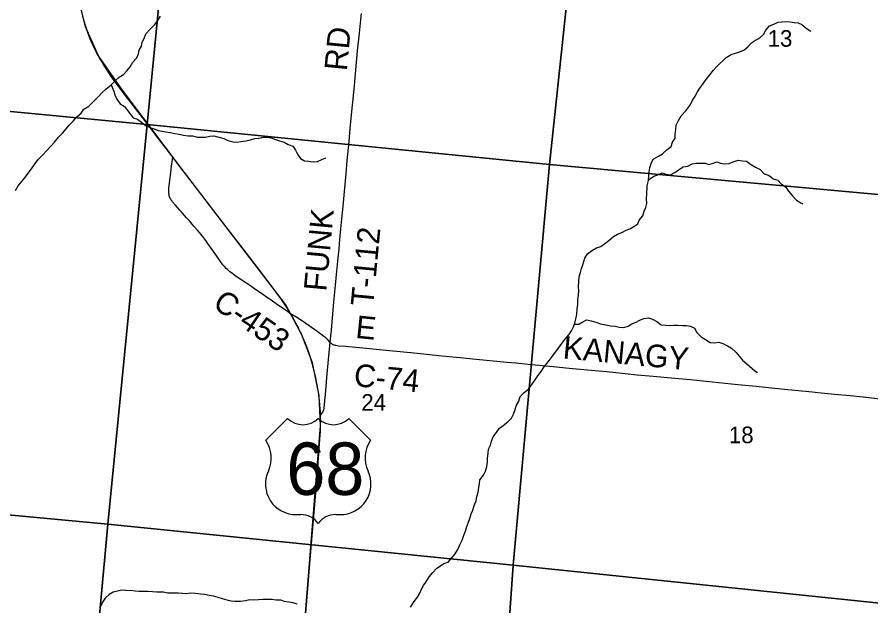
# Model space of a CAD drawing. Extents: x 0 to 1101, y 0 to 440.
# Drawn here: x 840.814 to 842.962, y 373.668 to 375.148 of the extents above; entities that cross this region are included whole.
import ezdxf

# ---------------------------------------------------------------- set-up
doc = ezdxf.new("R2010")
doc.units = 0
for name, color, linetype in [('GM_X_County_Road', 7, 'Continuous'), ('GM_X_County_Road_Text', 7, 'Continuous'), ('GM_X_Minor_River', 7, 'Continuous'), ('GM_X_Rail_Line', 7, 'Continuous'), ('GM_X_Section', 7, 'Continuous'), ('GM_X_Section_Text', 7, 'Continuous'), ('GM_X_Township_Road', 7, 'Continuous'), ('GM_X_Township_Road_Text', 7, 'Continuous'), ('GM_X_US_Location', 7, 'Continuous'), ('GM_X_US_Route', 7, 'Continuous'), ('GM_X_US_Shield', 7, 'Continuous')]:
    doc.layers.add(name, color=color, linetype=linetype)

msp = doc.modelspace()

# ---------------------------------------------------------------- linework, layer by layer
at = {"layer": 'GM_X_County_Road'}
for points in [[(841.5019, 374.4022), (841.4907, 374.4101), (841.4738, 374.4217), (841.4657, 374.4275), (841.4529, 374.4363), (841.4442, 374.4423), (841.429, 374.453), (841.4146, 374.4629), (841.4009, 374.4725), (841.3802, 374.4863), (841.3617, 374.4989), (841.3556, 374.5032), (841.3492, 374.5081), (841.3429, 374.5133), (841.3396, 374.5162), (841.3353, 374.5208), (841.3316, 374.525), (841.3252, 374.5335), (841.316, 374.5468), (841.3081, 374.5587), (841.3004, 374.57), (841.2933, 374.5801), (841.2905, 374.5839), (841.286, 374.5898), (841.2799, 374.5975), (841.2725, 374.6066), (841.2674, 374.6127), (841.2587, 374.6229), (841.2546, 374.6276), (841.2472, 374.6358), (841.2402, 374.6437), (841.2347, 374.6496), (841.2298, 374.6552), (841.2232, 374.6626), (841.212, 374.6751), (841.2048, 374.6836), (841.2036, 374.6851), (841.2015, 374.6883), (841.2003, 374.6904), (841.1991, 374.6925), (841.1983, 374.6945), (841.1976, 374.6962), (841.1968, 374.6989), (841.1962, 374.702), (841.1957, 374.7051), (841.1956, 374.708), (841.1956, 374.7108), (841.196, 374.717), (841.1974, 374.7319), (841.2004, 374.7579), (841.2023, 374.7733), (841.2048, 374.79), (841.2057, 374.7958)], [(841.6014, 374.3303), (841.5968, 374.3356), (841.5942, 374.3384), (841.5904, 374.3418), (841.5857, 374.3455), (841.5782, 374.3512), (841.5723, 374.3555), (841.5683, 374.3584), (841.5626, 374.3622), (841.5403, 374.3779), (841.5294, 374.3851), (841.5173, 374.3925), (841.5019, 374.4022)], [(841.5772, 374.1462), (841.5819, 374.1537), (841.5832, 374.156), (841.5843, 374.158), (841.5852, 374.1602), (841.5857, 374.162), (841.586, 374.1637), (841.5864, 374.166), (841.5871, 374.1736), (841.5881, 374.184), (841.5894, 374.1986), (841.5934, 374.2422), (841.5976, 374.2876), (841.6014, 374.3303)], [(841.6014, 374.3303), (841.6036, 374.3281), (841.6056, 374.3263), (841.6068, 374.3256), (841.6083, 374.3249), (841.6099, 374.3243), (841.6115, 374.3238), (841.6136, 374.3234), (841.6158, 374.323), (841.6226, 374.322), (841.64, 374.3204), (841.6837, 374.3163), (841.7588, 374.3091), (841.8044, 374.3045), (841.8441, 374.3008), (841.8824, 374.2969), (841.9282, 374.2923), (841.9684, 374.2882), (842.029, 374.2823), (842.0457, 374.2807), (842.0686, 374.2785), (842.0995, 374.2757), (842.1174, 374.274), (842.1626, 374.2697), (842.2028, 374.2658), (842.2399, 374.2622), (842.2964, 374.2568), (842.3362, 374.2528), (842.3738, 374.2491), (842.4138, 374.2456), (842.4682, 374.2407), (842.5082, 374.2369), (842.5475, 374.2329), (842.5947, 374.228), (842.6269, 374.2246), (842.6728, 374.22), (842.7119, 374.2158), (842.7525, 374.2116), (842.8148, 374.2058), (842.8284, 374.2046), (842.8697, 374.2004), (842.9092, 374.1964), (842.9419, 374.1931), (842.9915, 374.1879)]]:
    msp.add_lwpolyline(points, dxfattribs=at)
at = {"layer": 'GM_X_Minor_River'}
for points in [[(841.1151, 375.0461), (841.1194, 375.0556), (841.1214, 375.0655), (841.1268, 375.075), (841.1288, 375.0853), (841.1338, 375.0947), (841.1381, 375.1061), (841.1497, 375.1186), (841.1604, 375.1299), (841.1677, 375.1402), (841.1747, 375.1508)], [(842.2263, 374.4699), (842.2268, 374.4829), (842.228, 374.4954), (842.2312, 374.5064), (842.2335, 374.5159), (842.2371, 374.5254), (842.2422, 374.5425), (842.2483, 374.5527), (842.261, 374.5621), (842.2713, 374.5681), (842.282, 374.5718), (842.2916, 374.5782), (842.302, 374.5869), (842.3138, 374.5967), (842.3242, 374.6027), (842.3349, 374.6064), (842.3456, 374.6128), (842.3555, 374.6161), (842.3651, 374.6214), (842.375, 374.6285), (842.3789, 374.638), (842.3878, 374.649), (842.3913, 374.66), (842.3952, 374.6698), (842.3983, 374.6797), (842.3969, 374.6915), (842.3982, 374.7029), (842.3984, 374.7239), (842.4023, 374.7376), (842.4032, 374.7494), (842.4036, 374.7589), (842.4052, 374.7692), (842.4088, 374.7798), (842.4142, 374.7912), (842.4276, 374.799), (842.4375, 374.8047), (842.4491, 374.8152), (842.4594, 374.8228), (842.4622, 374.8342), (842.4695, 374.844), (842.4692, 374.8551), (842.4712, 374.8649), (842.4721, 374.8764), (842.4764, 374.887), (842.4845, 374.9003), (842.4964, 374.9123), (842.506, 374.926), (842.5126, 374.9385), (842.5192, 374.9499), (842.525, 374.9601), (842.5315, 374.9699), (842.5385, 374.9798), (842.5473, 374.9915), (842.5566, 375.0029), (842.5658, 375.0146), (842.5743, 375.0244), (842.5973, 375.0471), (842.61, 375.0542), (842.6207, 375.0579), (842.631, 375.0613), (842.642, 375.065), (842.6516, 375.074), (842.6612, 375.0835), (842.6712, 375.0902), (842.6815, 375.0951), (842.6911, 375.1049), (842.6973, 375.1159), (842.7065, 375.1265), (842.7172, 375.131), (842.728, 375.1358), (842.7379, 375.1365), (842.7489, 375.1375), (842.7584, 375.1367), (842.7683, 375.1347), (842.7786, 375.1342), (842.7881, 375.13), (842.7979, 375.1211), (842.8085, 375.1138), (842.8104, 375.1126)], [(840.8097, 374.7126), (840.8165, 374.7238), (840.8251, 374.7342), (840.8337, 374.7442), (840.8421, 374.7558), (840.85, 374.7666), (840.8579, 374.7778), (840.8673, 374.79), (840.8779, 374.8008), (840.8885, 374.8126), (840.8987, 374.8237), (840.9081, 374.8341), (840.9179, 374.8464), (840.9285, 374.8564), (840.9375, 374.8671), (840.945, 374.8768), (840.9548, 374.8868), (840.9638, 374.8972), (840.9751, 374.9071), (840.9822, 374.9168), (840.9946, 374.9248), (841.0063, 374.9363), (841.0185, 374.9485), (841.0271, 374.9581), (841.0372, 374.9669), (841.0508, 374.9783), (841.061, 374.9879), (841.0707, 374.9975), (841.0812, 375.0044), (841.0906, 375.0141), (841.0985, 375.0237), (841.1052, 375.0349), (841.1131, 375.0446), (841.1151, 375.0461)], [(841.0508, 374.9783), (841.0576, 374.9625), (841.06, 374.9529), (841.065, 374.9421), (841.0733, 374.9305), (841.0841, 374.9233), (841.0914, 374.9135), (841.0999, 374.9026), (841.1061, 374.8948)], [(841.1061, 374.8948), (841.1164, 374.8914), (841.1281, 374.8837), (841.1387, 374.8752), (841.1493, 374.8701), (841.1588, 374.8674), (841.1691, 374.8635), (841.1786, 374.8615), (841.1881, 374.8599), (841.1991, 374.8579), (841.2105, 374.8558), (841.2219, 374.8542), (841.2329, 374.8515), (841.244, 374.8498), (841.2554, 374.8497), (841.2679, 374.8466), (841.2774, 374.8461), (841.2877, 374.8468), (841.2984, 374.8493), (841.3087, 374.85), (841.3216, 374.8464), (841.3341, 374.8433), (841.3444, 374.8378), (841.3569, 374.8351), (841.3664, 374.8342), (841.3779, 374.8356), (841.3893, 374.8374), (841.4007, 374.8396), (841.4118, 374.8433), (841.4217, 374.844), (841.4335, 374.8466), (841.4431, 374.8461), (841.453, 374.8449), (841.4643, 374.8406), (841.4738, 374.837), (841.486, 374.8335), (841.4962, 374.8281), (841.5076, 374.8242), (841.514, 374.8134), (841.5196, 374.8035), (841.5271, 374.7931), (841.537, 374.7873), (841.5468, 374.7857), (841.5586, 374.7844), (841.5693, 374.7851), (841.5808, 374.79), (841.5903, 374.7941)], [(842.4024, 374.7393), (842.4153, 374.7485), (842.4256, 374.7515), (842.4363, 374.7567), (842.4458, 374.7532), (842.4572, 374.7519), (842.468, 374.7576), (842.4775, 374.7639), (842.489, 374.7718), (842.5008, 374.7736), (842.5119, 374.7796), (842.523, 374.7811), (842.5333, 374.7813), (842.5447, 374.7812), (842.5542, 374.7781), (842.5645, 374.7811), (842.574, 374.784), (842.5835, 374.7813), (842.5934, 374.7793), (842.6048, 374.7803), (842.6155, 374.7844), (842.6278, 374.7889), (842.6384, 374.7869), (842.6483, 374.7857), (842.6589, 374.7787), (842.671, 374.7706), (842.6831, 374.7655), (842.6933, 374.754), (842.7055, 374.7497), (842.716, 374.742), (842.7271, 374.7385), (842.7361, 374.7289), (842.7475, 374.7208), (842.7542, 374.7108), (842.764, 374.699), (842.7742, 374.6882), (842.7852, 374.6812), (842.7905, 374.6785)], [(841.8039, 373.6648), (841.8124, 373.6788), (841.8213, 373.6897), (841.8267, 373.6999), (841.8314, 373.7097), (841.836, 373.7192), (841.8437, 373.7301), (841.8503, 373.7411), (841.8599, 373.752), (841.8688, 373.7618), (841.8795, 373.7696), (841.8891, 373.7749), (841.8986, 373.7774), (841.9075, 373.7884), (841.916, 373.7985), (841.9225, 373.8095), (841.9276, 373.8208), (841.9334, 373.8333), (841.9377, 373.8454), (841.9416, 373.8553), (841.944, 373.8647), (841.9526, 373.8875), (841.9557, 373.8992), (841.96, 373.9087), (841.9639, 373.9204), (841.9686, 373.9321), (841.9706, 373.9431), (841.9741, 373.9537), (841.975, 373.9651), (841.977, 373.975), (841.9782, 373.9849), (841.9871, 373.9962), (841.9925, 374.0068), (841.9953, 374.0178), (841.9973, 374.0288), (841.997, 374.0394), (841.999, 374.0516), (841.9995, 374.0614), (842.0049, 374.072), (842.0076, 374.0815), (842.0116, 374.0929), (842.02, 374.1038), (842.0266, 374.1137), (842.0362, 374.1216), (842.0481, 374.1302), (842.0573, 374.14), (842.0623, 374.1495), (842.0658, 374.159), (842.0698, 374.1722), (842.0756, 374.1824), (842.0791, 374.1942), (842.0895, 374.204), (842.1002, 374.2127), (842.1091, 374.2247), (842.1172, 374.2361), (842.1237, 374.2463), (842.1318, 374.2573), (842.1399, 374.269), (842.1534, 374.2852), (842.1604, 374.2954), (842.175, 374.3151), (842.1842, 374.3272), (842.1916, 374.3374), (842.2016, 374.3495), (842.2081, 374.3597), (842.2139, 374.3692), (842.2171, 374.379), (842.2195, 374.3897), (842.2215, 374.4007), (842.2227, 374.4148), (842.224, 374.4258), (842.2245, 374.438), (842.2257, 374.4494), (842.2266, 374.4596), (842.2263, 374.4699)], [(842.2162, 374.3762), (842.2266, 374.3759), (842.2369, 374.3823), (842.2465, 374.3871), (842.2582, 374.3848), (842.2693, 374.3812), (842.2818, 374.3773), (842.2951, 374.3745), (842.3076, 374.3721), (842.3183, 374.3713), (842.3282, 374.3689), (842.34, 374.368), (842.3506, 374.3714), (842.3606, 374.377), (842.3709, 374.3811), (842.3805, 374.3863), (842.3908, 374.3904), (842.4022, 374.3919), (842.4125, 374.3891), (842.4231, 374.3825), (842.4337, 374.3745), (842.4447, 374.374), (842.455, 374.3727), (842.4649, 374.3738), (842.4759, 374.3733), (842.4873, 374.3732), (842.4976, 374.3724), (842.5079, 374.3708), (842.5181, 374.3657), (842.5237, 374.3554), (842.5343, 374.3439), (842.5453, 374.3377), (842.5574, 374.3304), (842.5684, 374.3291), (842.5787, 374.3306), (842.589, 374.3274), (842.6011, 374.322), (842.6109, 374.3158), (842.6226, 374.3051), (842.6309, 374.2951), (842.6384, 374.2852), (842.6498, 374.2763), (842.6694, 374.2586), (842.6766, 374.2544)], [(841.0875, 373.7063), (841.0776, 373.7074), (841.0661, 373.7043), (841.0555, 373.7023), (841.0454, 373.6966), (841.0357, 373.6874), (841.0289, 373.6773), (841.0244, 373.6673)], [(841.0875, 373.7063), (841.1, 373.7069), (841.1106, 373.7053), (841.1201, 373.7048), (841.1308, 373.7047), (841.143, 373.705), (841.1548, 373.7041), (841.1654, 373.7033), (841.1822, 373.7027), (841.1924, 373.7004), (841.2191, 373.7001), (841.2301, 373.6996), (841.2396, 373.6984), (841.2503, 373.7002), (841.2621, 373.6993), (841.275, 373.6977), (841.2853, 373.6968), (841.2974, 373.6948), (841.3073, 373.6928), (841.3187, 373.6897), (841.3301, 373.6862), (841.3415, 373.683), (841.3521, 373.6803), (841.362, 373.6794), (841.3761, 373.6797), (841.3887, 373.6811), (841.399, 373.6837), (841.4089, 373.6832), (841.4215, 373.6835), (841.4321, 373.6845), (841.4428, 373.6844), (841.4542, 373.6847), (841.4656, 373.6831), (841.4763, 373.6826), (841.4861, 373.6795), (841.4972, 373.6778), (841.5078, 373.6758), (841.5177, 373.6727), (841.5188, 373.6727)]]:
    msp.add_lwpolyline(points, dxfattribs=at)
at = {"layer": 'GM_X_Rail_Line'}
msp.add_lwpolyline([(841.5195, 373.3971), (841.577, 374.1201), (841.5739, 374.197), (841.5566, 374.279), (841.5303, 374.3497), (841.4897, 374.4246), (841.4299, 374.5037), (841.2374, 374.7544), (841.0769, 374.9681), (841.0188, 375.0513), (840.9858, 375.1239), (840.967, 375.2046), (840.9639, 375.2857), (840.9706, 375.4017), (841.0359, 376.3692), (841.0375, 376.4451), (841.0327, 376.5183)], dxfattribs=at)
at = {"layer": 'GM_X_Section'}
for points in [[(841.2384, 375.8766), (841.1413, 374.878), (840.1883, 374.9685), (840.266, 375.9665)], [(842.2594, 375.7788), (842.1535, 374.7776), (841.1413, 374.878), (841.2384, 375.8766)], [(842.2594, 375.7788), (843.3348, 375.6757), (843.2377, 374.6786), (842.1535, 374.7776)], [(841.1413, 374.878), (841.0424, 373.8729), (840.0284, 373.9679), (840.1883, 374.9685)], [(842.1535, 374.7776), (842.0616, 373.7703), (841.0424, 373.8729), (841.1413, 374.878)], [(842.1535, 374.7776), (843.2377, 374.6786), (843.1376, 373.6589), (842.0616, 373.7703)], [(840.0284, 373.9679), (841.0424, 373.8729), (840.951, 372.8721), (839.9098, 372.9668)], [(841.0424, 373.8729), (842.0616, 373.7703), (841.9909, 372.7687), (840.951, 372.8721)], [(842.0616, 373.7703), (843.1376, 373.6589), (843.0306, 372.6604), (841.9909, 372.7687)]]:
    msp.add_lwpolyline(points, close=True, dxfattribs=at)
at = {"layer": 'GM_X_Township_Road'}
msp.add_lwpolyline([(841.6014, 374.3303), (841.6031, 374.3469), (841.6046, 374.3614), (841.6074, 374.3919), (841.611, 374.4312), (841.614, 374.4651), (841.6174, 374.5008), (841.6207, 374.5344), (841.6237, 374.5659), (841.626, 374.5888), (841.6286, 374.616), (841.6311, 374.6413), (841.6339, 374.6729), (841.6372, 374.71), (841.6414, 374.754), (841.6446, 374.7878), (841.649, 374.8352), (841.6521, 374.8685), (841.6567, 374.9191), (841.659, 374.942), (841.6623, 374.9766), (841.665, 375.006), (841.6704, 375.0639), (841.675, 375.1081), (841.6783, 375.1417), (841.6799, 375.1577)], dxfattribs=at)
at = {"layer": 'GM_X_US_Route'}
msp.add_lwpolyline([(841.5399, 373.6495), (841.5432, 373.6904), (841.5502, 373.7734), (841.5561, 373.844), (841.5617, 373.9122), (841.5658, 373.9609), (841.5702, 374.0138), (841.5723, 374.0396), (841.574, 374.0624), (841.5757, 374.0872), (841.5769, 374.1065), (841.5773, 374.1151), (841.5775, 374.1243), (841.5776, 374.1319), (841.5774, 374.1387), (841.5772, 374.1462), (841.5772, 374.1489), (841.5769, 374.1568), (841.5764, 374.1639), (841.5757, 374.1722), (841.5752, 374.1768), (841.5746, 374.1815), (841.5738, 374.1899), (841.5727, 374.1986), (841.5718, 374.2051), (841.5708, 374.212), (841.5695, 374.2199), (841.5681, 374.2272), (841.5664, 374.2359), (841.5646, 374.2452), (841.5629, 374.2524), (841.5612, 374.2592), (841.559, 374.2675), (841.5568, 374.2754), (841.5546, 374.283), (841.5526, 374.2896), (841.5503, 374.297), (841.5477, 374.3047), (841.5449, 374.3127), (841.5419, 374.3207), (841.5392, 374.3275), (841.5362, 374.3348), (841.5321, 374.3444), (841.5282, 374.3533), (841.5247, 374.3603), (841.5215, 374.3668), (841.5184, 374.3731), (841.5154, 374.379), (841.5113, 374.3864), (841.5082, 374.3917), (841.5039, 374.399), (841.5019, 374.4022), (841.4993, 374.4067), (841.4923, 374.4183), (841.4878, 374.4254), (841.4825, 374.4332), (841.4773, 374.4407), (841.4716, 374.4486), (841.4582, 374.4668), (841.4136, 374.5255), (841.3997, 374.544), (841.3829, 374.5657), (841.3589, 374.596), (841.3423, 374.6174), (841.3149, 374.6533), (841.2953, 374.6787), (841.2787, 374.7002), (841.2405, 374.7503), (841.2259, 374.7695), (841.2057, 374.7958), (841.2031, 374.7993), (841.1631, 374.8518), (841.1494, 374.8696), (841.0919, 374.9444), (841.0635, 374.9819), (841.0506, 374.9993), (841.0445, 375.0082), (841.0394, 375.0163), (841.036, 375.0216), (841.0324, 375.0272), (841.025, 375.0392), (841.0213, 375.0457), (841.0183, 375.0513), (841.014, 375.0592), (841.0097, 375.0674), (841.0051, 375.0769), (841.0026, 375.0823), (841.0001, 375.0878), (840.9968, 375.0957), (840.9943, 375.1021), (840.9917, 375.1093), (840.9868, 375.1245), (840.9825, 375.1383), (840.9793, 375.1496)], dxfattribs=at)
at = {"layer": 'GM_X_US_Shield'}
for p, q in [((841.4945, 374.1389), (841.4396, 374.084)), ((841.7032, 374.084), (841.6483, 374.1389)), ((841.5165, 373.8972), (841.5274, 373.8972)), ((841.6153, 373.8972), (841.6263, 373.8972))]:
    msp.add_line(p, q, dxfattribs=at)
for centre, radius, start, end in [((841.5329, 374.1782), 0.0549, 225.573, 314.427), ((841.6098, 374.1782), 0.0549, 225.573, 314.427), ((841.3766, 374.0399), 0.0769, 334.5471, 35.0009), ((841.7662, 374.0399), 0.0769, 144.9991, 205.4529), ((841.5156, 373.9741), 0.0769, 154.8319, 270.6383), ((841.6272, 373.9741), 0.0769, 269.3617, 25.1681), ((841.5274, 373.8423), 0.0549, 36.8699, 90), ((841.6153, 373.8423), 0.0549, 90, 143.1301)]:
    msp.add_arc(centre, radius, start, end, dxfattribs=at)

# ---------------------------------------------------------------- texts
at = {"layer": 'GM_X_County_Road_Text'}
for s, height, rotation, p in [('C-453', 0.05682, 325.7039, (841.3029, 374.4199)), ('E', 0.0568, 354.2881, (841.6636, 374.3418)), ('KANAGY', 0.05682, 354.6107, (842.1852, 374.2901)), ('C-74', 0.05682, 354.4949, (841.6594, 374.2205))]:
    msp.add_text(s, height=height, rotation=rotation, dxfattribs=at).set_placement(p)
at = {"layer": 'GM_X_Section_Text'}
for s, p in [('13', (842.7018, 375.0738)), ('24', (841.6797, 374.1583)), ('18', (842.6043, 374.0767))]:
    msp.add_text(s, height=0.04186, rotation=0, dxfattribs=at).set_placement(p)
at = {"layer": 'GM_X_Township_Road_Text'}
for s, rotation, p in [('RD', 84.5841, (841.6433, 375.0117)), ('FUNK', 84.7145, (841.5916, 374.4574)), ('T-112', 84.6795, (841.7096, 374.4198))]:
    msp.add_text(s, height=0.05682, rotation=rotation, dxfattribs=at).set_placement(p)
at = {"layer": 'GM_X_US_Location'}
for s in ['0', '/']:
    msp.add_text(s, height=0.000189, dxfattribs=at).set_placement((841.5713, 374.0115))
msp.add_text('68', height=0.000189, rotation=0, dxfattribs=at).set_placement((841.5322, 373.9723))
at = {"layer": 'GM_X_US_Shield'}
msp.add_text('68', height=0.13184, dxfattribs=at).set_placement((841.4912, 373.9467))

doc.saveas('drawing.dxf')
